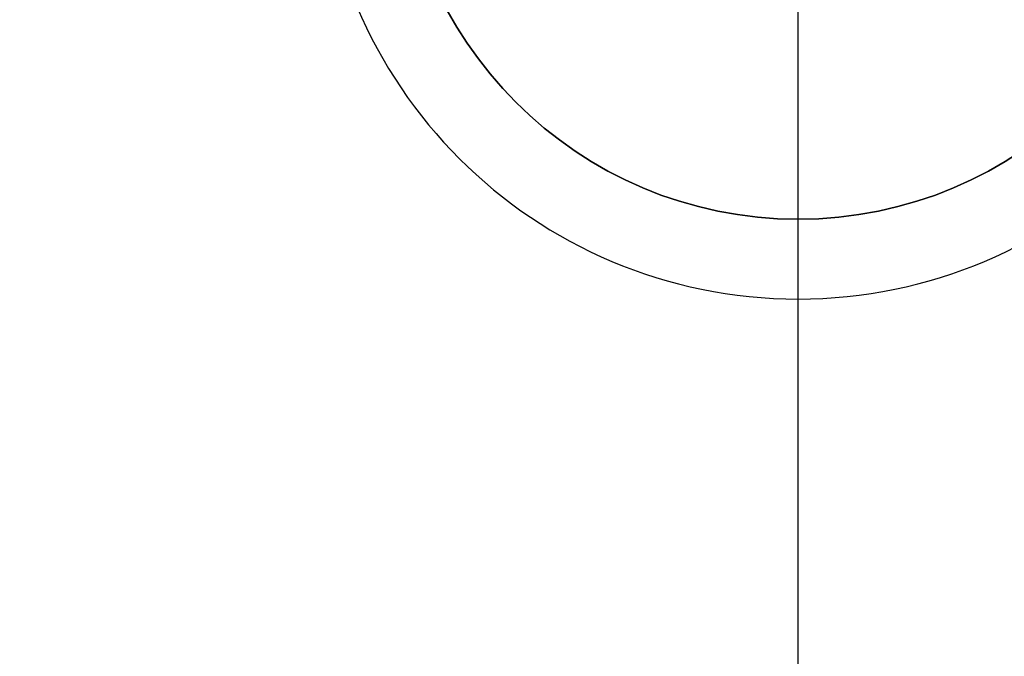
# Model space of a CAD drawing. Header units: millimetres. Extents: x 16 to 1336, y -27 to 28.
# Tile 646 of 656: x 1299 to 1311, y -10 to -2. Entities that reach past the tile are written whole.
import ezdxf

# ---------------------------------------------------------------- set-up
doc = ezdxf.new("R2010")
doc.units = ezdxf.units.MM
doc.layers.add('Capa 01', color=7, linetype='Continuous')

msp = doc.modelspace()

# ---------------------------------------------------------------- linework, layer by layer
at = {"layer": 'Capa 01'}
for p, q in [((1308.375, -2.24, 1084.831), (1308.375, 2.76, 1084.831)), ((1308.375, -4.74, 1093.831), (1308.375, -1.24, 1093.831)), ((1308.375, -5.74, 1092.831), (1308.375, -2.24, 1092.831)), ((1308.375, -4.74, 1093.831), (1308.375, -4.74, 1095.831)), ((1308.375, -26.24, 1095.831), (1308.375, -4.74, 1095.831)), ((1308.375, -27.24, 1094.831), (1308.375, -5.74, 1094.831)), ((1308.375, -5.74, 1092.831), (1308.375, -5.74, 1094.831))]:
    msp.add_line(p, q, dxfattribs=at)
at = {"layer": 'Capa 01', "extrusion": (0, 0, -1)}
for centre, radius in [((-1308.375, 0.26, -1279.831), 27.5), ((-1308.375, 0.26, -1187.331), 27.5), ((-1308.375, 0.26, -1279.831), 26.5), ((-1308.375, 0.26, -1187.831), 26.5), ((-1308.375, 0.26, -1095.831), 5)]:
    msp.add_arc(centre, radius, 180, 0, dxfattribs=at)
at = {"layer": 'Capa 01'}
for centre, radius in [((1308.375, 0.26, 1094.831), 27.5), ((1308.375, 0.26, 1095.831), 26.5), ((1308.375, 0.26, 1092.831), 6), ((1308.375, 0.26, 1094.831), 6), ((1308.375, 0.26, 1093.831), 6), ((1308.375, 0.26, 1093.831), 5), ((1308.375, 0.26, 1094.831), 5)]:
    msp.add_arc(centre, radius, 180, 0, dxfattribs=at)

doc.saveas('drawing.dxf')
